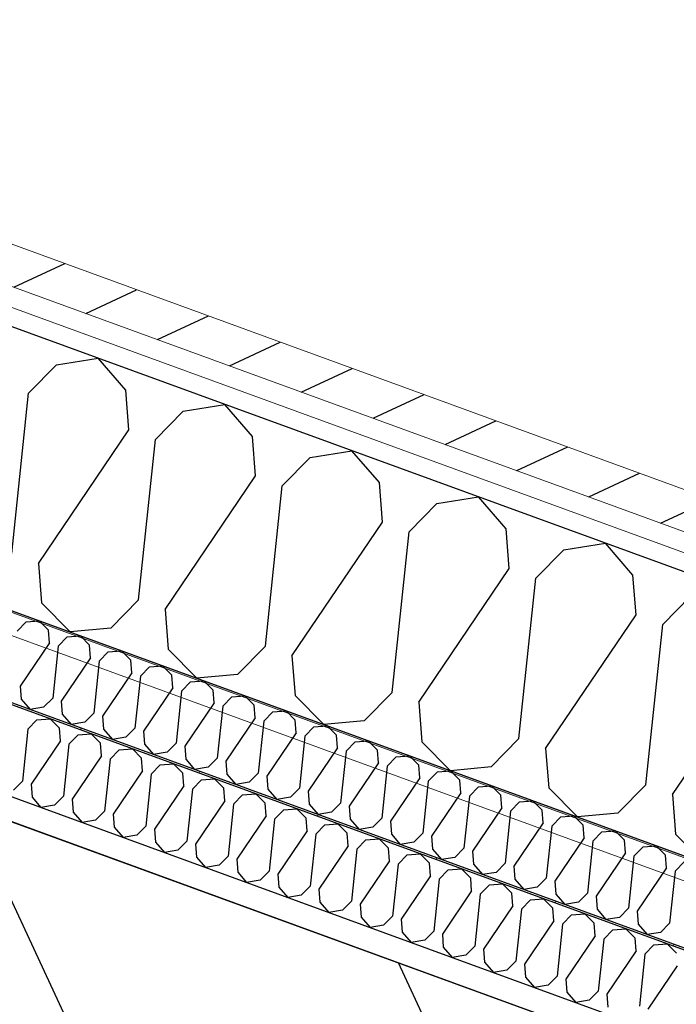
# Model space of a CAD drawing. Header units: millimetres. Extents: x 112481703 to 112588235, y 1264638581 to 1264713486.
# Tile 299 of 487: x 112572493 to 112572857, y 1264677746 to 1264678293. Entities that reach past the tile are written whole.
import ezdxf

# ---------------------------------------------------------------- set-up
doc = ezdxf.new("R2010")
doc.units = ezdxf.units.MM
doc.header["$LTSCALE"] = 0.5
doc.header["$MEASUREMENT"] = 0
doc.linetypes.add('PLINE', pattern=[0])
for name, color, linetype, lineweight in [('235- Utvendig kledning og overflate', 7, 'Continuous', 0), ('236- Innvendig kledning og overflate', 7, 'Continuous', 0), ('262- Taktekking', 7, 'Continuous', 0)]:
    doc.layers.add(name, color=color, linetype=linetype, lineweight=lineweight)
for name, color, linetype in [('862- M___Nettoareal', 7, 'Continuous'), ('862- M___Nettoareal(Polylinje)', 7, 'Continuous'), ('LA_farge_dekke_asfalt2', 7, 'Continuous'), ('Yttervegger.A225', 7, 'Continuous'), ('Yttervegger.A225 (Skravur)', 7, 'Continuous')]:
    doc.layers.add(name, color=color, linetype=linetype)
pattern_1 = [(249.956, (112557650, 1264717795), (-81.357, 29.68231), [0, -50]), (249.956, (112557682.11, 1264717756.67), (-81.357, 29.68231), [0, -50])]

# ---------------------------------------------------------------- blocks, each defined once
blk = doc.blocks.new('Korridor_14_9', base_point=(112576467.69, 1264681824.89))
at = {"layer": '862- M___Nettoareal(Polylinje)', "linetype": 'PLINE', "flags": 128}
blk.add_lwpolyline([(112572601.77, 1264674908.62), (112573784.51, 1264674477.11), (112574626.15, 1264676783.97), (112575767.2, 1264676367.67), (112576177.67, 1264676217.91), (112577188.97, 1264678989.83), (112578571.29, 1264682778.66), (112579511.2, 1264685354.88), (112580089.16, 1264686939.02), (112578574.08, 1264687491.78), (112577945.57, 1264685769.06), (112576575.95, 1264686268.75), (112573384.41, 1264677520.97), (112565766.91, 1264680300.14), (112564833.5, 1264677741.73), (112566533.44, 1264677121.53), (112567763.15, 1264676672.88), (112567763.5, 1264676673.82), (112569134.12, 1264676173.76)], close=True, dxfattribs=at)
blk = doc.blocks.new('*X289', base_point=(112557650, 1264717795))
at = {"layer": 'Yttervegger.A225 (Skravur)', "linetype": 'PLINE'}
for p, q in [((112572513.69, 1264678101.13), (112572536.81, 1264678104.84)), ((112572552.1, 1264678087.11), (112572536.81, 1264678104.84)), ((112572498.25, 1264678085.42), (112572513.69, 1264678101.13)), ((112572488.88, 1264677996.42), (112572498.25, 1264678085.42)), ((112572553.8, 1264678065.15), (112572552.1, 1264678087.11)), ((112572584.02, 1264678075.47), (112572607.14, 1264678079.18)), ((112572622.43, 1264678061.45), (112572607.14, 1264678079.18)), ((112572568.58, 1264678059.76), (112572584.02, 1264678075.47)), ((112572503.66, 1264677991.03), (112572553.8, 1264678065.15)), ((112572624.13, 1264678039.49), (112572622.43, 1264678061.45)), ((112572559.21, 1264677970.76), (112572568.58, 1264678059.76)), ((112572638.91, 1264678034.1), (112572654.35, 1264678049.81)), ((112572654.35, 1264678049.81), (112572677.47, 1264678053.52)), ((112572692.77, 1264678035.79), (112572677.47, 1264678053.52)), ((112572573.99, 1264677965.37), (112572624.13, 1264678039.49)), ((112572629.54, 1264677945.1), (112572638.91, 1264678034.1)), ((112572694.47, 1264678013.83), (112572692.77, 1264678035.79)), ((112572724.69, 1264678024.15), (112572747.8, 1264678027.86)), ((112572763.1, 1264678010.13), (112572747.8, 1264678027.86)), ((112572709.24, 1264678008.44), (112572724.69, 1264678024.15)), ((112572644.32, 1264677939.71), (112572694.47, 1264678013.83)), ((112572699.88, 1264677919.44), (112572709.24, 1264678008.44)), ((112572764.8, 1264677988.17), (112572763.1, 1264678010.13)), ((112572795.02, 1264677998.49), (112572818.14, 1264678002.2)), ((112572833.43, 1264677984.47), (112572818.14, 1264678002.2)), ((112572779.58, 1264677982.78), (112572795.02, 1264677998.49)), ((112572503.66, 1264677991.03), (112572505.36, 1264677969.07)), ((112572714.65, 1264677914.05), (112572764.8, 1264677988.17)), ((112572835.13, 1264677962.51), (112572833.43, 1264677984.47)), ((112572770.21, 1264677893.78), (112572779.58, 1264677982.78)), ((112572849.91, 1264677957.12), (112572865.35, 1264677972.83)), ((112572505.36, 1264677969.07), (112572521.25, 1264677952.97)), ((112572559.21, 1264677970.76), (112572543.77, 1264677955.06)), ((112572573.99, 1264677965.37), (112572575.69, 1264677943.41)), ((112572784.99, 1264677888.39), (112572835.13, 1264677962.51)), ((112572840.54, 1264677868.12), (112572849.91, 1264677957.12)), ((112572543.77, 1264677955.06), (112572521.25, 1264677952.97)), ((112572575.69, 1264677943.41), (112572591.58, 1264677927.31)), ((112572629.54, 1264677945.1), (112572614.1, 1264677929.4)), ((112572644.32, 1264677939.71), (112572646.02, 1264677917.75)), ((112572855.32, 1264677862.73), (112572905.46, 1264677936.85)), ((112572614.1, 1264677929.4), (112572591.58, 1264677927.31)), ((112572699.88, 1264677919.44), (112572684.43, 1264677903.74)), ((112572646.02, 1264677917.75), (112572661.91, 1264677901.65)), ((112572714.65, 1264677914.05), (112572716.35, 1264677892.09)), ((112572684.43, 1264677903.74), (112572661.91, 1264677901.65)), ((112572716.35, 1264677892.09), (112572732.24, 1264677875.99)), ((112572770.21, 1264677893.78), (112572754.77, 1264677878.08)), ((112572784.99, 1264677888.39), (112572786.69, 1264677866.43)), ((112572754.77, 1264677878.08), (112572732.24, 1264677875.99)), ((112572786.69, 1264677866.43), (112572802.58, 1264677850.33)), ((112572840.54, 1264677868.12), (112572825.1, 1264677852.42)), ((112572855.32, 1264677862.73), (112572857.02, 1264677840.77)), ((112572825.1, 1264677852.42), (112572802.58, 1264677850.33)), ((112572857.02, 1264677840.77), (112572872.91, 1264677824.67))]:
    blk.add_line(p, q, dxfattribs=at)
blk = doc.blocks.new('*X529', base_point=(112557650, 1264717795))
at = {"layer": 'Yttervegger.A225 (Skravur)', "linetype": 'PLINE'}
for p, q in [((112572497.84, 1264677899.09), (112572502.85, 1264677904.19)), ((112572502.85, 1264677904.19), (112572510.15, 1264677904.86)), ((112572515.31, 1264677899.64), (112572510.15, 1264677904.86)), ((112572497.84, 1264677899.09), (112572494.8, 1264677870.23)), ((112572515.86, 1264677892.52), (112572515.31, 1264677899.64)), ((112572525.66, 1264677895.86), (112572532.96, 1264677896.54)), ((112572538.12, 1264677891.32), (112572532.96, 1264677896.54)), ((112572515.86, 1264677892.52), (112572499.6, 1264677868.48)), ((112572520.65, 1264677890.77), (112572517.61, 1264677861.91)), ((112572520.65, 1264677890.77), (112572525.66, 1264677895.86)), ((112572538.67, 1264677884.2), (112572538.12, 1264677891.32)), ((112572543.46, 1264677882.45), (112572548.47, 1264677887.54)), ((112572548.47, 1264677887.54), (112572555.78, 1264677888.22)), ((112572560.93, 1264677883), (112572555.78, 1264677888.22)), ((112572538.67, 1264677884.2), (112572522.41, 1264677860.16)), ((112572543.46, 1264677882.45), (112572540.42, 1264677853.58)), ((112572561.48, 1264677875.87), (112572560.93, 1264677883)), ((112572571.28, 1264677879.22), (112572578.59, 1264677879.89)), ((112572583.74, 1264677874.67), (112572578.59, 1264677879.89)), ((112572561.48, 1264677875.87), (112572545.22, 1264677851.84)), ((112572566.27, 1264677874.13), (112572571.28, 1264677879.22)), ((112572584.29, 1264677867.55), (112572583.74, 1264677874.67)), ((112572494.8, 1264677870.23), (112572489.8, 1264677865.13)), ((112572566.27, 1264677874.13), (112572563.24, 1264677845.26)), ((112572589.08, 1264677865.8), (112572594.09, 1264677870.9)), ((112572594.09, 1264677870.9), (112572601.4, 1264677871.57)), ((112572606.55, 1264677866.35), (112572601.4, 1264677871.57)), ((112572499.6, 1264677868.48), (112572500.15, 1264677861.36)), ((112572584.29, 1264677867.55), (112572568.03, 1264677843.51)), ((112572589.08, 1264677865.8), (112572586.05, 1264677836.94)), ((112572607.1, 1264677859.23), (112572606.55, 1264677866.35)), ((112572500.15, 1264677861.36), (112572505.11, 1264677855.61)), ((112572517.61, 1264677861.91), (112572512.61, 1264677856.81)), ((112572522.41, 1264677860.16), (112572522.96, 1264677853.03)), ((112572607.1, 1264677859.23), (112572590.84, 1264677835.19)), ((112572611.89, 1264677857.48), (112572616.9, 1264677862.58)), ((112572616.9, 1264677862.58), (112572624.21, 1264677863.25)), ((112572629.36, 1264677858.03), (112572624.21, 1264677863.25)), ((112572629.91, 1264677850.91), (112572629.36, 1264677858.03)), ((112572512.61, 1264677856.81), (112572505.11, 1264677855.61)), ((112572522.96, 1264677853.03), (112572527.92, 1264677847.29)), ((112572540.42, 1264677853.58), (112572535.42, 1264677848.49)), ((112572611.89, 1264677857.48), (112572608.86, 1264677828.62)), ((112572634.7, 1264677849.16), (112572639.71, 1264677854.25)), ((112572639.71, 1264677854.25), (112572647.02, 1264677854.93)), ((112572652.17, 1264677849.71), (112572647.02, 1264677854.93)), ((112572535.42, 1264677848.49), (112572527.92, 1264677847.29)), ((112572545.22, 1264677851.84), (112572545.77, 1264677844.71)), ((112572629.91, 1264677850.91), (112572613.65, 1264677826.87)), ((112572634.7, 1264677849.16), (112572631.67, 1264677820.29)), ((112572652.72, 1264677842.59), (112572652.17, 1264677849.71)), ((112572545.77, 1264677844.71), (112572550.73, 1264677838.96)), ((112572563.24, 1264677845.26), (112572558.23, 1264677840.17)), ((112572568.03, 1264677843.51), (112572568.58, 1264677836.39)), ((112572652.72, 1264677842.59), (112572636.46, 1264677818.55)), ((112572657.51, 1264677840.84), (112572662.52, 1264677845.93)), ((112572662.52, 1264677845.93), (112572669.83, 1264677846.61)), ((112572674.98, 1264677841.39), (112572669.83, 1264677846.61)), ((112572558.23, 1264677840.17), (112572550.73, 1264677838.96)), ((112572568.58, 1264677836.39), (112572573.54, 1264677830.64)), ((112572586.05, 1264677836.94), (112572581.04, 1264677831.85)), ((112572657.51, 1264677840.84), (112572654.48, 1264677811.97)), ((112572675.53, 1264677834.26), (112572674.98, 1264677841.39)), ((112572680.33, 1264677832.51), (112572685.33, 1264677837.61)), ((112572685.33, 1264677837.61), (112572692.64, 1264677838.28)), ((112572697.79, 1264677833.06), (112572692.64, 1264677838.28)), ((112572581.04, 1264677831.85), (112572573.54, 1264677830.64)), ((112572590.84, 1264677835.19), (112572591.39, 1264677828.07)), ((112572675.53, 1264677834.26), (112572659.27, 1264677810.22)), ((112572680.33, 1264677832.51), (112572677.29, 1264677803.65)), ((112572698.34, 1264677825.94), (112572697.79, 1264677833.06)), ((112572591.39, 1264677828.07), (112572596.35, 1264677822.32)), ((112572608.86, 1264677828.62), (112572603.85, 1264677823.52)), ((112572613.65, 1264677826.87), (112572614.2, 1264677819.75)), ((112572698.34, 1264677825.94), (112572682.08, 1264677801.9)), ((112572703.14, 1264677824.19), (112572708.14, 1264677829.29)), ((112572708.14, 1264677829.29), (112572715.45, 1264677829.96)), ((112572720.6, 1264677824.74), (112572715.45, 1264677829.96)), ((112572603.85, 1264677823.52), (112572596.35, 1264677822.32)), ((112572631.67, 1264677820.29), (112572626.66, 1264677815.2)), ((112572703.14, 1264677824.19), (112572700.1, 1264677795.33)), ((112572721.15, 1264677817.62), (112572720.6, 1264677824.74)), ((112572725.95, 1264677815.87), (112572730.95, 1264677820.96)), ((112572730.95, 1264677820.96), (112572738.26, 1264677821.64)), ((112572743.41, 1264677816.42), (112572738.26, 1264677821.64)), ((112572614.2, 1264677819.75), (112572619.16, 1264677814)), ((112572626.66, 1264677815.2), (112572619.16, 1264677814)), ((112572636.46, 1264677818.55), (112572637.01, 1264677811.42)), ((112572721.15, 1264677817.62), (112572704.89, 1264677793.58)), ((112572725.95, 1264677815.87), (112572722.91, 1264677787.01)), ((112572743.96, 1264677809.3), (112572743.41, 1264677816.42)), ((112572637.01, 1264677811.42), (112572641.97, 1264677805.67)), ((112572654.48, 1264677811.97), (112572649.47, 1264677806.88)), ((112572659.27, 1264677810.22), (112572659.82, 1264677803.1)), ((112572743.96, 1264677809.3), (112572727.7, 1264677785.26)), ((112572748.76, 1264677807.55), (112572753.77, 1264677812.64)), ((112572753.77, 1264677812.64), (112572761.07, 1264677813.32)), ((112572766.22, 1264677808.1), (112572761.07, 1264677813.32)), ((112572649.47, 1264677806.88), (112572641.97, 1264677805.67)), ((112572677.29, 1264677803.65), (112572672.28, 1264677798.56)), ((112572748.76, 1264677807.55), (112572745.72, 1264677778.68)), ((112572766.78, 1264677800.97), (112572766.22, 1264677808.1)), ((112572771.57, 1264677799.23), (112572776.58, 1264677804.32)), ((112572776.58, 1264677804.32), (112572783.88, 1264677805)), ((112572789.03, 1264677799.77), (112572783.88, 1264677805)), ((112572659.82, 1264677803.1), (112572664.78, 1264677797.35)), ((112572672.28, 1264677798.56), (112572664.78, 1264677797.35)), ((112572682.08, 1264677801.9), (112572682.63, 1264677794.78)), ((112572766.78, 1264677800.97), (112572750.51, 1264677776.94)), ((112572771.57, 1264677799.23), (112572768.53, 1264677770.36)), ((112572789.59, 1264677792.65), (112572789.03, 1264677799.77)), ((112572682.63, 1264677794.78), (112572687.59, 1264677789.03)), ((112572700.1, 1264677795.33), (112572695.09, 1264677790.23)), ((112572704.89, 1264677793.58), (112572705.44, 1264677786.46)), ((112572789.59, 1264677792.65), (112572773.32, 1264677768.61)), ((112572794.38, 1264677790.9), (112572799.39, 1264677796)), ((112572799.39, 1264677796), (112572806.69, 1264677796.67)), ((112572811.85, 1264677791.45), (112572806.69, 1264677796.67)), ((112572695.09, 1264677790.23), (112572687.59, 1264677789.03)), ((112572722.91, 1264677787.01), (112572717.9, 1264677781.91)), ((112572794.38, 1264677790.9), (112572791.34, 1264677762.04)), ((112572812.4, 1264677784.33), (112572811.85, 1264677791.45)), ((112572817.19, 1264677782.58), (112572822.2, 1264677787.68)), ((112572822.2, 1264677787.68), (112572829.5, 1264677788.35)), ((112572834.66, 1264677783.13), (112572829.5, 1264677788.35)), ((112572705.44, 1264677786.46), (112572710.4, 1264677780.71)), ((112572717.9, 1264677781.91), (112572710.4, 1264677780.71)), ((112572727.7, 1264677785.26), (112572728.25, 1264677778.13)), ((112572812.4, 1264677784.33), (112572796.13, 1264677760.29)), ((112572817.19, 1264677782.58), (112572814.15, 1264677753.72)), ((112572835.21, 1264677776.01), (112572834.66, 1264677783.13)), ((112572728.25, 1264677778.13), (112572733.21, 1264677772.39)), ((112572745.72, 1264677778.68), (112572740.71, 1264677773.59)), ((112572750.51, 1264677776.94), (112572751.06, 1264677769.81)), ((112572840, 1264677774.26), (112572845.01, 1264677779.35)), ((112572845.01, 1264677779.35), (112572852.31, 1264677780.03)), ((112572857.47, 1264677774.81), (112572852.31, 1264677780.03)), ((112572740.71, 1264677773.59), (112572733.21, 1264677772.39)), ((112572835.21, 1264677776.01), (112572818.94, 1264677751.97)), ((112572840, 1264677774.26), (112572836.96, 1264677745.39)), ((112572751.06, 1264677769.81), (112572756.02, 1264677764.06)), ((112572763.52, 1264677765.27), (112572756.02, 1264677764.06)), ((112572768.53, 1264677770.36), (112572763.52, 1264677765.27)), ((112572773.32, 1264677768.61), (112572773.87, 1264677761.49)), ((112572858.02, 1264677767.69), (112572841.75, 1264677743.65)), ((112572773.87, 1264677761.49), (112572778.83, 1264677755.74)), ((112572791.34, 1264677762.04), (112572786.33, 1264677756.95)), ((112572796.13, 1264677760.29), (112572796.68, 1264677753.17)), ((112572786.33, 1264677756.95), (112572778.83, 1264677755.74)), ((112572796.68, 1264677753.17), (112572801.65, 1264677747.42)), ((112572814.15, 1264677753.72), (112572809.14, 1264677748.62)), ((112572818.94, 1264677751.97), (112572819.49, 1264677744.85)), ((112572809.14, 1264677748.62), (112572801.65, 1264677747.42))]:
    blk.add_line(p, q, dxfattribs=at)
blk = doc.blocks.new('*X533', base_point=(112557650, 1264717795))
at = {"layer": 'Yttervegger.A225 (Skravur)', "linetype": 'PLINE'}
for p, q in [((112572491.82, 1264677953.45), (112572496.83, 1264677958.54)), ((112572496.83, 1264677958.54), (112572504.14, 1264677959.22)), ((112572509.29, 1264677954), (112572504.14, 1264677959.22)), ((112572509.84, 1264677946.87), (112572509.29, 1264677954)), ((112572519.64, 1264677950.22), (112572526.95, 1264677950.89)), ((112572532.1, 1264677945.67), (112572526.95, 1264677950.89)), ((112572509.84, 1264677946.87), (112572493.58, 1264677922.83)), ((112572514.64, 1264677945.12), (112572519.64, 1264677950.22)), ((112572532.65, 1264677938.55), (112572532.1, 1264677945.67)), ((112572514.64, 1264677945.12), (112572511.6, 1264677916.26)), ((112572537.45, 1264677936.8), (112572542.45, 1264677941.9)), ((112572542.45, 1264677941.9), (112572549.76, 1264677942.57)), ((112572554.91, 1264677937.35), (112572549.76, 1264677942.57)), ((112572532.65, 1264677938.55), (112572516.39, 1264677914.51)), ((112572537.45, 1264677936.8), (112572534.41, 1264677907.94)), ((112572555.46, 1264677930.23), (112572554.91, 1264677937.35)), ((112572555.46, 1264677930.23), (112572539.2, 1264677906.19)), ((112572560.26, 1264677928.48), (112572565.26, 1264677933.57)), ((112572565.26, 1264677933.57), (112572572.57, 1264677934.25)), ((112572577.72, 1264677929.03), (112572572.57, 1264677934.25)), ((112572578.27, 1264677921.91), (112572577.72, 1264677929.03)), ((112572560.26, 1264677928.48), (112572557.22, 1264677899.62)), ((112572583.07, 1264677920.16), (112572588.08, 1264677925.25)), ((112572588.08, 1264677925.25), (112572595.38, 1264677925.93)), ((112572600.53, 1264677920.71), (112572595.38, 1264677925.93)), ((112572493.58, 1264677922.83), (112572494.13, 1264677915.71)), ((112572578.27, 1264677921.91), (112572562.01, 1264677897.87)), ((112572583.07, 1264677920.16), (112572580.03, 1264677891.29)), ((112572601.09, 1264677913.58), (112572600.53, 1264677920.71)), ((112572494.13, 1264677915.71), (112572499.09, 1264677909.96)), ((112572511.6, 1264677916.26), (112572506.59, 1264677911.17)), ((112572516.39, 1264677914.51), (112572516.94, 1264677907.39)), ((112572601.09, 1264677913.58), (112572584.82, 1264677889.55)), ((112572605.88, 1264677911.84), (112572610.89, 1264677916.93)), ((112572610.89, 1264677916.93), (112572618.19, 1264677917.6)), ((112572623.34, 1264677912.38), (112572618.19, 1264677917.6)), ((112572506.59, 1264677911.17), (112572499.09, 1264677909.96)), ((112572516.94, 1264677907.39), (112572521.9, 1264677901.64)), ((112572534.41, 1264677907.94), (112572529.4, 1264677902.84)), ((112572605.88, 1264677911.84), (112572602.84, 1264677882.97)), ((112572623.9, 1264677905.26), (112572623.34, 1264677912.38)), ((112572628.69, 1264677903.51), (112572633.7, 1264677908.61)), ((112572633.7, 1264677908.61), (112572641, 1264677909.28)), ((112572646.16, 1264677904.06), (112572641, 1264677909.28)), ((112572529.4, 1264677902.84), (112572521.9, 1264677901.64)), ((112572539.2, 1264677906.19), (112572539.75, 1264677899.07)), ((112572623.9, 1264677905.26), (112572607.63, 1264677881.22)), ((112572628.69, 1264677903.51), (112572625.65, 1264677874.65)), ((112572646.71, 1264677896.94), (112572646.16, 1264677904.06)), ((112572539.75, 1264677899.07), (112572544.71, 1264677893.32)), ((112572557.22, 1264677899.62), (112572552.21, 1264677894.52)), ((112572562.01, 1264677897.87), (112572562.56, 1264677890.74)), ((112572646.71, 1264677896.94), (112572630.44, 1264677872.9)), ((112572651.5, 1264677895.19), (112572656.51, 1264677900.29)), ((112572656.51, 1264677900.29), (112572663.81, 1264677900.96)), ((112572668.97, 1264677895.74), (112572663.81, 1264677900.96)), ((112572552.21, 1264677894.52), (112572544.71, 1264677893.32)), ((112572580.03, 1264677891.29), (112572575.02, 1264677886.2)), ((112572651.5, 1264677895.19), (112572648.46, 1264677866.33)), ((112572669.52, 1264677888.62), (112572668.97, 1264677895.74)), ((112572674.31, 1264677886.87), (112572679.32, 1264677891.96)), ((112572679.32, 1264677891.96), (112572686.62, 1264677892.64)), ((112572691.78, 1264677887.42), (112572686.62, 1264677892.64)), ((112572562.56, 1264677890.74), (112572567.52, 1264677885)), ((112572575.02, 1264677886.2), (112572567.52, 1264677885)), ((112572584.82, 1264677889.55), (112572585.37, 1264677882.42)), ((112572669.52, 1264677888.62), (112572653.25, 1264677864.58)), ((112572674.31, 1264677886.87), (112572671.27, 1264677858)), ((112572692.33, 1264677880.29), (112572691.78, 1264677887.42)), ((112572585.37, 1264677882.42), (112572590.33, 1264677876.67)), ((112572602.84, 1264677882.97), (112572597.83, 1264677877.88)), ((112572607.63, 1264677881.22), (112572608.18, 1264677874.1)), ((112572692.33, 1264677880.29), (112572676.06, 1264677856.26)), ((112572697.12, 1264677878.55), (112572702.13, 1264677883.64)), ((112572702.13, 1264677883.64), (112572709.43, 1264677884.32)), ((112572714.59, 1264677879.1), (112572709.43, 1264677884.32)), ((112572597.83, 1264677877.88), (112572590.33, 1264677876.67)), ((112572625.65, 1264677874.65), (112572620.64, 1264677869.55)), ((112572697.12, 1264677878.55), (112572694.08, 1264677849.68)), ((112572715.14, 1264677871.97), (112572714.59, 1264677879.1)), ((112572719.93, 1264677870.22), (112572724.94, 1264677875.32)), ((112572724.94, 1264677875.32), (112572732.24, 1264677875.99)), ((112572737.4, 1264677870.77), (112572732.24, 1264677875.99)), ((112572608.18, 1264677874.1), (112572613.14, 1264677868.35)), ((112572620.64, 1264677869.55), (112572613.14, 1264677868.35)), ((112572630.44, 1264677872.9), (112572630.99, 1264677865.78)), ((112572715.14, 1264677871.97), (112572698.87, 1264677847.93)), ((112572719.93, 1264677870.22), (112572716.89, 1264677841.36)), ((112572737.95, 1264677863.65), (112572737.4, 1264677870.77)), ((112572630.99, 1264677865.78), (112572635.96, 1264677860.03)), ((112572648.46, 1264677866.33), (112572643.45, 1264677861.23)), ((112572653.25, 1264677864.58), (112572653.8, 1264677857.46)), ((112572737.95, 1264677863.65), (112572721.69, 1264677839.61)), ((112572742.74, 1264677861.9), (112572747.75, 1264677867)), ((112572747.75, 1264677867), (112572755.05, 1264677867.67)), ((112572760.21, 1264677862.45), (112572755.05, 1264677867.67)), ((112572643.45, 1264677861.23), (112572635.96, 1264677860.03)), ((112572671.27, 1264677858), (112572666.26, 1264677852.91)), ((112572742.74, 1264677861.9), (112572739.7, 1264677833.04)), ((112572760.76, 1264677855.33), (112572760.21, 1264677862.45)), ((112572765.55, 1264677853.58), (112572770.56, 1264677858.67)), ((112572770.56, 1264677858.67), (112572777.86, 1264677859.35)), ((112572783.02, 1264677854.13), (112572777.86, 1264677859.35)), ((112572653.8, 1264677857.46), (112572658.77, 1264677851.71)), ((112572666.26, 1264677852.91), (112572658.77, 1264677851.71)), ((112572676.06, 1264677856.26), (112572676.62, 1264677849.13)), ((112572760.76, 1264677855.33), (112572744.5, 1264677831.29)), ((112572765.55, 1264677853.58), (112572762.51, 1264677824.72)), ((112572783.57, 1264677847.01), (112572783.02, 1264677854.13)), ((112572676.62, 1264677849.13), (112572681.58, 1264677843.38)), ((112572694.08, 1264677849.68), (112572689.07, 1264677844.59)), ((112572698.87, 1264677847.93), (112572699.43, 1264677840.81)), ((112572788.36, 1264677845.26), (112572793.37, 1264677850.35)), ((112572793.37, 1264677850.35), (112572800.68, 1264677851.03)), ((112572805.83, 1264677845.81), (112572800.68, 1264677851.03)), ((112572689.07, 1264677844.59), (112572681.58, 1264677843.38)), ((112572783.57, 1264677847.01), (112572767.31, 1264677822.97)), ((112572788.36, 1264677845.26), (112572785.32, 1264677816.39)), ((112572806.38, 1264677838.68), (112572805.83, 1264677845.81)), ((112572811.17, 1264677836.94), (112572816.18, 1264677842.03)), ((112572816.18, 1264677842.03), (112572823.49, 1264677842.7)), ((112572828.64, 1264677837.48), (112572823.49, 1264677842.7)), ((112572699.43, 1264677840.81), (112572704.39, 1264677835.06)), ((112572711.88, 1264677836.27), (112572704.39, 1264677835.06)), ((112572716.89, 1264677841.36), (112572711.88, 1264677836.27)), ((112572721.69, 1264677839.61), (112572722.24, 1264677832.49)), ((112572806.38, 1264677838.68), (112572790.12, 1264677814.65)), ((112572811.17, 1264677836.94), (112572808.13, 1264677808.07)), ((112572829.19, 1264677830.36), (112572828.64, 1264677837.48)), ((112572722.24, 1264677832.49), (112572727.2, 1264677826.74)), ((112572739.7, 1264677833.04), (112572734.69, 1264677827.94)), ((112572744.5, 1264677831.29), (112572745.05, 1264677824.17)), ((112572833.98, 1264677828.61), (112572838.99, 1264677833.71)), ((112572838.99, 1264677833.71), (112572846.3, 1264677834.38)), ((112572851.45, 1264677829.16), (112572846.3, 1264677834.38)), ((112572734.69, 1264677827.94), (112572727.2, 1264677826.74)), ((112572829.19, 1264677830.36), (112572812.93, 1264677806.32)), ((112572833.98, 1264677828.61), (112572830.95, 1264677799.75)), ((112572852, 1264677822.04), (112572851.45, 1264677829.16)), ((112572856.79, 1264677820.29), (112572861.8, 1264677825.39)), ((112572745.05, 1264677824.17), (112572750.01, 1264677818.42)), ((112572762.51, 1264677824.72), (112572757.51, 1264677819.62)), ((112572767.31, 1264677822.97), (112572767.86, 1264677815.84)), ((112572852, 1264677822.04), (112572835.74, 1264677798)), ((112572856.79, 1264677820.29), (112572853.76, 1264677791.43)), ((112572757.51, 1264677819.62), (112572750.01, 1264677818.42)), ((112572767.86, 1264677815.84), (112572772.82, 1264677810.1)), ((112572785.32, 1264677816.39), (112572780.32, 1264677811.3)), ((112572790.12, 1264677814.65), (112572790.67, 1264677807.52)), ((112572780.32, 1264677811.3), (112572772.82, 1264677810.1)), ((112572790.67, 1264677807.52), (112572795.63, 1264677801.77)), ((112572808.13, 1264677808.07), (112572803.13, 1264677802.98)), ((112572812.93, 1264677806.32), (112572813.48, 1264677799.2)), ((112572803.13, 1264677802.98), (112572795.63, 1264677801.77)), ((112572813.48, 1264677799.2), (112572818.44, 1264677793.45)), ((112572830.95, 1264677799.75), (112572825.94, 1264677794.65)), ((112572835.74, 1264677798), (112572836.29, 1264677790.88)), ((112572825.94, 1264677794.65), (112572818.44, 1264677793.45)), ((112572836.29, 1264677790.88), (112572841.25, 1264677785.13)), ((112572853.76, 1264677791.43), (112572848.75, 1264677786.33)), ((112572848.75, 1264677786.33), (112572841.25, 1264677785.13))]:
    blk.add_line(p, q, dxfattribs=at)

msp = doc.modelspace()

# ---------------------------------------------------------------- hatches: boundary and pattern name
at = {"layer": '262- Taktekking', "linetype": 'Continuous'}
h = msp.add_hatch(dxfattribs=at)
h.set_pattern_fill('Membran', color=256, style=0, pattern_type=2)
h.set_pattern_definition([(249.956, (112557650, 1264717795), (-65.76007, 23.99193), [])])
h.paths.add_polyline_path([(112573347.41, 1264677600.46), (112572137.55, 1264678041.87), (112572137.21, 1264678040.93), (112573347.07, 1264677599.52)])
at = {"layer": 'LA_farge_dekke_asfalt2', "linetype": 'Continuous'}
h = msp.add_hatch(dxfattribs=at)
h.set_pattern_fill('Murverk', color=256, style=0, pattern_type=2)
h.set_pattern_definition([(294.956, (112557650, 1264717795), (163.1938, 75.94596), [])])
h.paths.add_polyline_path([(112562670.28, 1264672618.44), (112565507.41, 1264680394.81), (112573384.41, 1264677520.97), (112579262.36, 1264693631.99), (112587341.37, 1264690684.44), (112579714.93, 1264669780.94), (112576475.27, 1264670962.9), (112575386.63, 1264667979.01)])
at = {"layer": 'Yttervegger.A225 (Skravur)', "linetype": 'Continuous'}
h = msp.add_hatch(dxfattribs=at)
h.set_pattern_fill('Skrålinjer_1', color=256, style=0, pattern_type=2)
h.set_pattern_definition([(204.95599, (112557650, 1264717795), (-12.65766, 27.198964), [])])
h.paths.add_polyline_path([(112572219.47, 1264678266.39), (112572216.04, 1264678257), (112572211.92, 1264678245.72), (112573197.27, 1264677886.23), (112573204.81, 1264677906.9)])
h = msp.add_hatch(dxfattribs=at)
h.set_pattern_fill('Prikker_tett', color=256, style=0, pattern_type=2)
h.set_pattern_definition(pattern_1)
h.paths.add_polyline_path([(112573224.5, 1264677864.59), (112572208.15, 1264678235.39), (112572204.73, 1264678226), (112573221.07, 1264677855.19)])
h = msp.add_hatch(dxfattribs=at)
h.set_pattern_fill('Prikker_tett', color=256, style=0, pattern_type=2)
h.set_pattern_definition(pattern_1)
h.paths.add_polyline_path([(112572153.66, 1264678086.02), (112572149.55, 1264678074.75), (112573315.26, 1264677649.45), (112573319.37, 1264677660.72)])
msp.add_hatch(color=256, dxfattribs=at).paths.add_polyline_path([(112572154, 1264678086.96), (112572153.66, 1264678086.02), (112573318.43, 1264677661.06), (112573318.77, 1264677662)])
h = msp.add_hatch(dxfattribs=at)
h.set_pattern_fill('Prikker_tett', color=256, style=0, pattern_type=2)
h.set_pattern_definition(pattern_1)
h.paths.add_polyline_path([(112572120.76, 1264677995.84), (112572116.3, 1264677983.62), (112573372.2, 1264677525.42), (112573376.65, 1264677537.63)])

# ---------------------------------------------------------------- linework, layer by layer
at = {"layer": '235- Utvendig kledning og overflate', "linetype": 'PLINE'}
for p, q in [((112573197.27, 1264677886.23), (112572211.92, 1264678245.72)), ((112573214.16, 1264677868.36), (112572208.15, 1264678235.39))]:
    msp.add_line(p, q, dxfattribs=at)
at = {"layer": '235- Utvendig kledning og overflate', "linetype": 'PLINE', "flags": 128}
msp.add_lwpolyline([(112573204.81, 1264677906.9), (112572219.47, 1264678266.39)], dxfattribs=at)
at = {"layer": '236- Innvendig kledning og overflate', "linetype": 'PLINE'}
msp.add_line((112572153.66, 1264678086.02), (112573318.43, 1264677661.06), dxfattribs=at)
at = {"layer": '236- Innvendig kledning og overflate', "linetype": 'PLINE', "flags": 128}
for points in [[(112573318.77, 1264677662), (112572154, 1264678086.96)], [(112572149.55, 1264678074.75), (112573315.26, 1264677649.45)]]:
    msp.add_lwpolyline(points, dxfattribs=at)
at = {"layer": 'Yttervegger.A225', "linetype": 'PLINE'}
for p, q in [((112573221.07, 1264677855.19), (112572204.73, 1264678226)), ((112572154, 1264678086.96), (112573179.74, 1264677712.73)), ((112572137.21, 1264678040.93), (112573347.07, 1264677599.52)), ((112572137.55, 1264678041.87), (112573302.32, 1264677616.91)), ((112572120.76, 1264677995.84), (112573331.56, 1264677554.09))]:
    msp.add_line(p, q, dxfattribs=at)
at = {"layer": 'Yttervegger.A225', "linetype": 'PLINE', "flags": 128}
msp.add_lwpolyline([(112572116.3, 1264677983.62), (112573384.41, 1264677520.97)], dxfattribs=at)

# ---------------------------------------------------------------- block references
at = {"layer": '862- M___Nettoareal', "linetype": 'Continuous'}
msp.add_blockref('Korridor_14_9', (112576467.69, 1264681824.89), dxfattribs=at)
at = {"layer": 'Yttervegger.A225'}
for name in ['*X289', '*X533', '*X529']:
    msp.add_blockref(name, (112557650, 1264717795), dxfattribs=at)

doc.saveas('drawing.dxf')
